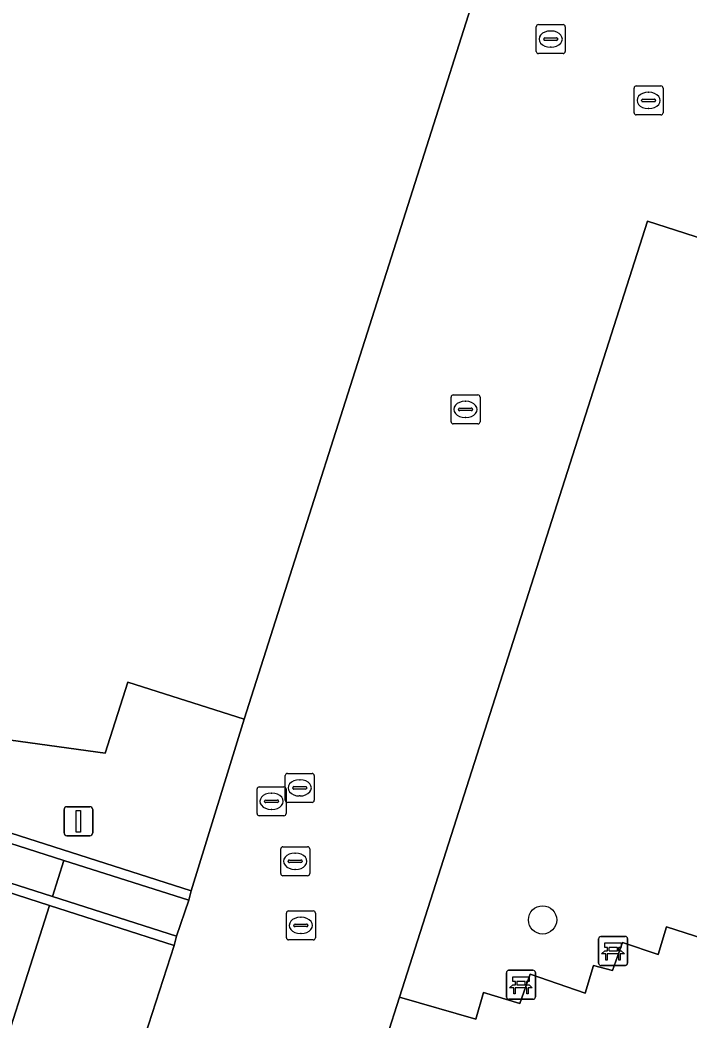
# Model space of a CAD drawing. Extents: x 160675 to 161153, y 383241 to 383714.
# Drawn here: x 160986.68 to 161009.79, y 383290.07 to 383324.6 of the extents above; entities that cross this region are included whole.
import ezdxf

# ---------------------------------------------------------------- set-up
doc = ezdxf.new("R2010")
doc.units = 0
for name, color, linetype in [('IMGEO_Bank', 7, 'Continuous'), ('IMGEO_Boom', 7, 'Continuous'), ('IMGEO_Brandkraan', 7, 'Continuous'), ('IMGEO_Groenvoorziening', 7, 'Continuous'), ('IMGEO_Kolk', 7, 'Continuous'), ('IMGEO_Lichtmast', 7, 'Continuous'), ('IMGEO_Muur', 7, 'Continuous'), ('IMGEO_Pand', 7, 'Continuous'), ('IMGEO_Rijbaan_lokaal_open', 7, 'Continuous'), ('IMGEO_Rioolput', 7, 'Continuous'), ('IMGEO_Voetpad_open', 7, 'Continuous')]:
    doc.layers.add(name, color=color, linetype=linetype)

msp = doc.modelspace()

# ---------------------------------------------------------------- linework, layer by layer
at = {"layer": 'IMGEO_Bank'}
for p, q in [((161006.665, 383292.031), (161006.665, 383292.872)), ((161006.665, 383292.872), (161006.665, 383292.031)), ((161006.74, 383292.956), (161007.581, 383292.956)), ((161007.581, 383292.956), (161006.74, 383292.956)), ((161007.665, 383292.881), (161007.665, 383292.04)), ((161007.665, 383292.04), (161007.665, 383292.881)), ((161006.974, 383292.462), (161006.974, 383292.568)), ((161007.018, 383292.568), (161007.018, 383292.462)), ((161007.306, 383292.574), (161007.024, 383292.574)), ((161007.312, 383292.462), (161007.312, 383292.568)), ((161007.356, 383292.568), (161007.356, 383292.462)), ((161007.362, 383292.354), (161006.969, 383292.354)), ((161007.024, 383292.456), (161007.306, 383292.456)), ((161007.59, 383291.956), (161006.749, 383291.956)), ((161006.749, 383291.956), (161007.59, 383291.956)), ((161003.482, 383290.863), (161003.482, 383291.704)), ((161003.482, 383291.704), (161003.482, 383290.863)), ((161003.557, 383291.788), (161004.398, 383291.788)), ((161004.398, 383291.788), (161003.557, 383291.788)), ((161004.482, 383291.713), (161004.482, 383290.872)), ((161004.482, 383290.872), (161004.482, 383291.713)), ((161004.179, 383291.186), (161003.786, 383291.186)), ((161003.791, 383291.294), (161003.791, 383291.4)), ((161003.835, 383291.4), (161003.835, 383291.294)), ((161004.123, 383291.406), (161003.841, 383291.406)), ((161003.841, 383291.288), (161004.123, 383291.288)), ((161004.129, 383291.294), (161004.129, 383291.4)), ((161004.173, 383291.4), (161004.173, 383291.294)), ((161004.407, 383290.788), (161003.566, 383290.788)), ((161003.566, 383290.788), (161004.407, 383290.788))]:
    msp.add_line(p, q, dxfattribs=at)
for points in [[(161006.968, 383292.574), (161006.882, 383292.574), (161006.882, 383292.735), (161007.445, 383292.735), (161007.445, 383292.574), (161007.362, 383292.574)], [(161006.912, 383292.354), (161006.77, 383292.354), (161006.882, 383292.456), (161006.968, 383292.456)], [(161006.962, 383292.347), (161006.962, 383292.14), (161006.919, 383292.14), (161006.919, 383292.347)], [(161007.362, 383292.456), (161007.445, 383292.456), (161007.557, 383292.354), (161007.418, 383292.354)], [(161007.412, 383292.347), (161007.412, 383292.14), (161007.368, 383292.14), (161007.368, 383292.347)], [(161003.785, 383291.406), (161003.699, 383291.406), (161003.699, 383291.567), (161004.262, 383291.567), (161004.262, 383291.406), (161004.179, 383291.406)], [(161003.729, 383291.186), (161003.587, 383291.186), (161003.699, 383291.288), (161003.785, 383291.288)], [(161003.779, 383291.179), (161003.779, 383290.972), (161003.736, 383290.972), (161003.736, 383291.179)], [(161004.179, 383291.288), (161004.262, 383291.288), (161004.374, 383291.186), (161004.235, 383291.186)], [(161004.229, 383291.179), (161004.229, 383290.972), (161004.185, 383290.972), (161004.185, 383291.179)]]:
    msp.add_lwpolyline(points, dxfattribs=at)
for centre, radius, start, end in [((161006.743, 383292.878), 0.0779, 92.4484, 184.2845), ((161006.743, 383292.878), 0.0779, 92.4484, 184.2845), ((161007.587, 383292.878), 0.0779, 2.4484, 94.2845), ((161007.587, 383292.878), 0.0779, 2.4484, 94.2845), ((161006.967, 383292.567), 0.00671, 2.8957, 87.1043), ((161007.024, 383292.567), 0.00671, 92.8957, 177.1043), ((161007.306, 383292.567), 0.00671, 2.8957, 87.1043), ((161007.363, 383292.567), 0.00671, 92.8957, 177.1043), ((161006.912, 383292.347), 0.00671, 2.8957, 87.1043), ((161006.969, 383292.347), 0.00671, 92.8957, 177.1043), ((161006.967, 383292.463), 0.00671, 272.8957, 357.1043), ((161007.024, 383292.463), 0.00671, 182.8957, 267.1043), ((161007.306, 383292.463), 0.00671, 272.8957, 357.1043), ((161007.363, 383292.463), 0.00671, 182.8957, 267.1043), ((161007.361, 383292.347), 0.00671, 2.8957, 87.1043), ((161007.418, 383292.347), 0.00671, 92.8957, 177.1043), ((161006.743, 383292.034), 0.0779, 182.4484, 274.2845), ((161006.743, 383292.034), 0.0779, 182.4484, 274.2845), ((161007.587, 383292.034), 0.0779, 272.4484, 4.2845), ((161007.587, 383292.034), 0.0779, 272.4484, 4.2845), ((161003.56, 383291.71), 0.0779, 92.4484, 184.2845), ((161003.56, 383291.71), 0.0779, 92.4484, 184.2845), ((161004.404, 383291.71), 0.0779, 2.4484, 94.2845), ((161004.404, 383291.71), 0.0779, 2.4484, 94.2845), ((161003.729, 383291.179), 0.00671, 2.8957, 87.1043), ((161003.786, 383291.179), 0.00671, 92.8957, 177.1043), ((161003.784, 383291.399), 0.00671, 2.8957, 87.1043), ((161003.784, 383291.295), 0.00671, 272.8957, 357.1043), ((161003.841, 383291.399), 0.00671, 92.8957, 177.1043), ((161003.841, 383291.295), 0.00671, 182.8957, 267.1043), ((161004.123, 383291.399), 0.00671, 2.8957, 87.1043), ((161004.123, 383291.295), 0.00671, 272.8957, 357.1043), ((161004.18, 383291.399), 0.00671, 92.8957, 177.1043), ((161004.18, 383291.295), 0.00671, 182.8957, 267.1043), ((161004.178, 383291.179), 0.00671, 2.8957, 87.1043), ((161004.235, 383291.179), 0.00671, 92.8957, 177.1043), ((161003.56, 383290.866), 0.0779, 182.4484, 274.2845), ((161003.56, 383290.866), 0.0779, 182.4484, 274.2845), ((161004.404, 383290.866), 0.0779, 272.4484, 4.2845), ((161004.404, 383290.866), 0.0779, 272.4484, 4.2845)]:
    msp.add_arc(centre, radius, start, end, dxfattribs=at)
at = {"layer": 'IMGEO_Boom'}
msp.add_circle((161004.729, 383293.529), 0.489, dxfattribs=at)
at = {"layer": 'IMGEO_Brandkraan'}
for p, q in [((160995.839, 383297.661), (160995.839, 383298.513)), ((160995.914, 383298.587), (160996.766, 383298.587)), ((160996.84, 383298.513), (160996.84, 383297.661)), ((160996.098, 383298.081), (160996.098, 383298.093)), ((160996.536, 383298.044), (160996.138, 383298.044)), ((160996.141, 383298.13), (160996.539, 383298.13)), ((160996.327, 383298.367), (160996.352, 383298.367)), ((160996.582, 383298.093), (160996.582, 383298.081)), ((160996.35, 383297.807), (160996.325, 383297.807)), ((160996.766, 383297.587), (160995.914, 383297.587))]:
    msp.add_line(p, q, dxfattribs=at)
for points in [[(160995.839, 383297.661), (160995.839, 383298.513)], [(160995.914, 383298.587), (160996.766, 383298.587)], [(160996.84, 383298.513), (160996.84, 383297.661)], [(160996.766, 383297.587), (160995.914, 383297.587)]]:
    msp.add_lwpolyline(points, dxfattribs=at)
for centre, radius, start, end in [((160995.916, 383298.511), 0.0765, 91.552, 178.448), ((160995.916, 383298.511), 0.0765, 91.552, 178.448), ((160996.764, 383298.511), 0.0765, 1.552, 88.448), ((160996.764, 383298.511), 0.0765, 1.552, 88.448), ((160996.138, 383298.09), 0.0403, 85.8775, 175.7526), ((160996.135, 383298.08), 0.0366, 178.938, 274.7102), ((160996.539, 383298.087), 0.043, 264.8664, 352.4533), ((160996.543, 383298.092), 0.0386, 1.7309, 96.639), ((160995.916, 383297.663), 0.0765, 181.552, 268.448), ((160995.916, 383297.663), 0.0765, 181.552, 268.448), ((160996.764, 383297.663), 0.0765, 271.552, 358.448), ((160996.764, 383297.663), 0.0765, 271.552, 358.448)]:
    msp.add_arc(centre, radius, start, end, dxfattribs=at)
for centre, major_axis, ratio, start_param, end_param in [((160996.326, 383298.087), (-0.387, 0.002), 0.722429, 4.712389, 7.853982), ((160996.351, 383298.087), (-0.39, 0.002), 0.717154, 1.570796, 4.712389)]:
    msp.add_ellipse(centre, major_axis=major_axis, ratio=ratio, start_param=start_param, end_param=end_param, dxfattribs=at)
at = {"layer": 'IMGEO_Groenvoorziening'}
msp.add_lwpolyline([(161020.455, 383313.768), (161008.359, 383317.657), (160999.79, 383290.864), (161002.428, 383290.097), (161002.694, 383291.028), (161003.945, 383290.645), (161004.304, 383291.659), (161006.204, 383291.004), (161006.489, 383291.952), (161007.144, 383291.781), (161007.494, 383292.749), (161008.728, 383292.331), (161009.01, 383293.288), (161010.622, 383292.773)], dxfattribs=at)
at = {"layer": 'IMGEO_Kolk'}
for p, q in [((161007.892, 383321.396), (161007.892, 383322.248)), ((161007.967, 383322.322), (161008.819, 383322.322)), ((161008.893, 383322.248), (161008.893, 383321.396)), ((161008.194, 383321.865), (161008.592, 383321.865)), ((161008.38, 383322.102), (161008.405, 383322.102)), ((161008.151, 383321.816), (161008.151, 383321.828)), ((161008.589, 383321.779), (161008.191, 383321.779)), ((161008.403, 383321.542), (161008.378, 383321.542)), ((161008.635, 383321.828), (161008.635, 383321.816)), ((161008.819, 383321.322), (161007.967, 383321.322)), ((161001.567, 383310.728), (161001.567, 383311.58)), ((161001.642, 383311.654), (161002.494, 383311.654)), ((161002.568, 383311.58), (161002.568, 383310.728)), ((161001.826, 383311.148), (161001.826, 383311.16)), ((161001.869, 383311.197), (161002.267, 383311.197)), ((161002.055, 383311.434), (161002.08, 383311.434)), ((161002.31, 383311.16), (161002.31, 383311.148)), ((161002.264, 383311.111), (161001.866, 383311.111)), ((161002.078, 383310.874), (161002.053, 383310.874)), ((161002.494, 383310.654), (161001.642, 383310.654)), ((160995.879, 383292.913), (160995.879, 383293.765)), ((160995.954, 383293.839), (160996.806, 383293.839)), ((160996.367, 383293.619), (160996.392, 383293.619)), ((160996.88, 383293.765), (160996.88, 383292.913)), ((160996.138, 383293.333), (160996.138, 383293.345)), ((160996.576, 383293.296), (160996.178, 383293.296)), ((160996.181, 383293.382), (160996.579, 383293.382)), ((160996.622, 383293.345), (160996.622, 383293.333)), ((160996.39, 383293.059), (160996.365, 383293.059)), ((160996.806, 383292.839), (160995.954, 383292.839))]:
    msp.add_line(p, q, dxfattribs=at)
for points in [[(161007.892, 383321.396), (161007.892, 383322.248)], [(161007.967, 383322.322), (161008.819, 383322.322)], [(161008.893, 383322.248), (161008.893, 383321.396)], [(161008.819, 383321.322), (161007.967, 383321.322)], [(161001.567, 383310.728), (161001.567, 383311.58)], [(161001.642, 383311.654), (161002.494, 383311.654)], [(161002.568, 383311.58), (161002.568, 383310.728)], [(161002.494, 383310.654), (161001.642, 383310.654)], [(160995.879, 383292.913), (160995.879, 383293.765)], [(160995.954, 383293.839), (160996.806, 383293.839)], [(160996.88, 383293.765), (160996.88, 383292.913)], [(160996.806, 383292.839), (160995.954, 383292.839)]]:
    msp.add_lwpolyline(points, dxfattribs=at)
for centre, radius, start, end in [((161007.969, 383322.246), 0.0765, 91.552, 178.448), ((161007.969, 383322.246), 0.0765, 91.552, 178.448), ((161008.817, 383322.246), 0.0765, 1.552, 88.448), ((161008.817, 383322.246), 0.0765, 1.552, 88.448), ((161008.191, 383321.825), 0.0403, 85.8775, 175.7526), ((161008.596, 383321.827), 0.0386, 1.7309, 96.639), ((161008.188, 383321.815), 0.0366, 178.938, 274.7102), ((161008.592, 383321.822), 0.043, 264.8664, 352.4533), ((161007.969, 383321.398), 0.0765, 181.552, 268.448), ((161007.969, 383321.398), 0.0765, 181.552, 268.448), ((161008.817, 383321.398), 0.0765, 271.552, 358.448), ((161008.817, 383321.398), 0.0765, 271.552, 358.448), ((161001.644, 383311.578), 0.0765, 91.552, 178.448), ((161001.644, 383311.578), 0.0765, 91.552, 178.448), ((161002.492, 383311.578), 0.0765, 1.552, 88.448), ((161002.492, 383311.578), 0.0765, 1.552, 88.448), ((161001.866, 383311.157), 0.0403, 85.8775, 175.7526), ((161001.863, 383311.147), 0.0366, 178.938, 274.7102), ((161002.267, 383311.154), 0.043, 264.8664, 352.4533), ((161002.271, 383311.159), 0.0386, 1.7309, 96.639), ((161001.644, 383310.73), 0.0765, 181.552, 268.448), ((161001.644, 383310.73), 0.0765, 181.552, 268.448), ((161002.492, 383310.73), 0.0765, 271.552, 358.448), ((161002.492, 383310.73), 0.0765, 271.552, 358.448), ((160995.956, 383293.763), 0.0765, 91.552, 178.448), ((160995.956, 383293.763), 0.0765, 91.552, 178.448), ((160996.804, 383293.763), 0.0765, 1.552, 88.448), ((160996.804, 383293.763), 0.0765, 1.552, 88.448), ((160996.178, 383293.342), 0.0403, 85.8775, 175.7526), ((160996.175, 383293.332), 0.0366, 178.938, 274.7102), ((160996.579, 383293.339), 0.043, 264.8664, 352.4533), ((160996.583, 383293.344), 0.0386, 1.7309, 96.639), ((160995.956, 383292.915), 0.0765, 181.552, 268.448), ((160995.956, 383292.915), 0.0765, 181.552, 268.448), ((160996.804, 383292.915), 0.0765, 271.552, 358.448), ((160996.804, 383292.915), 0.0765, 271.552, 358.448)]:
    msp.add_arc(centre, radius, start, end, dxfattribs=at)
for centre, major_axis, ratio, start_param, end_param in [((161008.379, 383321.822), (-0.387, 0.002), 0.722429, 4.712389, 7.853982), ((161008.404, 383321.822), (-0.39, 0.002), 0.717154, 1.570796, 4.712389), ((161002.054, 383311.154), (-0.387, 0.002), 0.722429, 4.712389, 7.853982), ((161002.079, 383311.154), (-0.39, 0.002), 0.717154, 1.570796, 4.712389), ((160996.366, 383293.339), (-0.387, 0.002), 0.722429, 4.712389, 7.853982), ((160996.391, 383293.339), (-0.39, 0.002), 0.717154, 1.570796, 4.712389)]:
    msp.add_ellipse(centre, major_axis=major_axis, ratio=ratio, start_param=start_param, end_param=end_param, dxfattribs=at)
at = {"layer": 'IMGEO_Lichtmast'}
for p, q in [((160988.297, 383297.435), (160989.087, 383297.435)), ((160989.087, 383297.435), (160988.297, 383297.435)), ((160988.197, 383296.535), (160988.197, 383297.335)), ((160988.197, 383297.335), (160988.197, 383296.535)), ((160989.187, 383297.335), (160989.187, 383296.535)), ((160989.187, 383296.535), (160989.187, 383297.335)), ((160989.087, 383296.435), (160988.297, 383296.435)), ((160988.297, 383296.435), (160989.087, 383296.435))]:
    msp.add_line(p, q, dxfattribs=at)
msp.add_lwpolyline([(160988.617, 383297.31), (160988.767, 383297.31), (160988.767, 383296.56), (160988.617, 383296.56), (160988.617, 383297.31)], dxfattribs=at)
for centre, start, end in [((160988.297, 383297.335), 90, 180), ((160988.297, 383297.335), 90, 180), ((160989.087, 383297.335), 0, 90), ((160989.087, 383297.335), 360, 90), ((160988.297, 383296.535), 180, 270), ((160988.297, 383296.535), 180, 270), ((160989.087, 383296.535), 270, 0), ((160989.087, 383296.535), 270, 0)]:
    msp.add_arc(centre, 0.1, start, end, dxfattribs=at)
at = {"layer": 'IMGEO_Muur'}
msp.add_lwpolyline([(160992.079, 383292.966), (160987.798, 383294.336), (160962.468, 383302.443), (160962.368, 383302.146), (160986.194, 383294.511), (160987.7, 383294.03), (160992.001, 383292.648)], close=True, dxfattribs=at)
at = {"layer": 'IMGEO_Pand'}
msp.add_lwpolyline([(160982.34, 383300.282), (160989.622, 383299.281), (160990.405, 383301.74), (160994.422, 383300.461), (161000, 383317.976), (161003.126, 383327.791), (161044.076, 383314.613), (161056.802, 383310.518), (161068.681, 383306.695), (161070.205, 383311.433), (161071.867, 383310.899), (161075.639, 383322.641), (161073.926, 383323.193), (161075.413, 383327.845)], dxfattribs=at)
at = {"layer": 'IMGEO_Rijbaan_lokaal_open'}
msp.add_lwpolyline([(160989.634, 383359.598), (160988.097, 383360.087), (160988.884, 383362.56), (160983.014, 383364.509), (160979.608, 383353.93), (160979.448, 383353.431), (160979.25, 383353.51), (160964.138, 383306.646), (160963.969, 383306.082), (160964.19, 383306.014), (160963.499, 383303.848), (160992.588, 383294.531), (160994.422, 383300.461), (160990.405, 383301.74), (160989.622, 383299.281), (160982.34, 383300.282), (160976.237, 383303.65), (160976.986, 383306.005), (160972.968, 383307.284), (160975.14, 383314.105), (160973.542, 383314.614), (160974.69, 383318.217), (160976.293, 383317.706)], close=True, dxfattribs=at)
at = {"layer": 'IMGEO_Rioolput'}
for p, q in [((161004.51, 383323.513), (161004.51, 383324.365)), ((161004.585, 383324.439), (161005.437, 383324.439)), ((161005.511, 383324.365), (161005.511, 383323.513)), ((161004.769, 383323.933), (161004.769, 383323.945)), ((161004.812, 383323.982), (161005.21, 383323.982)), ((161004.998, 383324.219), (161005.023, 383324.219)), ((161005.253, 383323.945), (161005.253, 383323.933)), ((161005.207, 383323.896), (161004.809, 383323.896)), ((161005.021, 383323.659), (161004.996, 383323.659)), ((161005.437, 383323.439), (161004.585, 383323.439)), ((160994.866, 383297.197), (160994.866, 383298.049)), ((160994.941, 383298.123), (160995.793, 383298.123)), ((160995.867, 383298.049), (160995.867, 383297.197)), ((160995.354, 383297.903), (160995.379, 383297.903)), ((160995.125, 383297.617), (160995.125, 383297.629)), ((160995.563, 383297.58), (160995.165, 383297.58)), ((160995.168, 383297.666), (160995.566, 383297.666)), ((160995.377, 383297.343), (160995.352, 383297.343)), ((160995.609, 383297.629), (160995.609, 383297.617)), ((160995.793, 383297.123), (160994.941, 383297.123)), ((160995.683, 383295.126), (160995.683, 383295.978)), ((160995.758, 383296.052), (160996.61, 383296.052)), ((160996.684, 383295.978), (160996.684, 383295.126)), ((160996.171, 383295.832), (160996.196, 383295.832)), ((160995.942, 383295.546), (160995.942, 383295.558)), ((160996.38, 383295.509), (160995.982, 383295.509)), ((160995.985, 383295.595), (160996.383, 383295.595)), ((160996.194, 383295.272), (160996.169, 383295.272)), ((160996.426, 383295.558), (160996.426, 383295.546)), ((160996.61, 383295.052), (160995.758, 383295.052))]:
    msp.add_line(p, q, dxfattribs=at)
for points in [[(161004.51, 383323.513), (161004.51, 383324.365)], [(161004.585, 383324.439), (161005.437, 383324.439)], [(161005.511, 383324.365), (161005.511, 383323.513)], [(161005.437, 383323.439), (161004.585, 383323.439)], [(160994.866, 383297.197), (160994.866, 383298.049)], [(160994.941, 383298.123), (160995.793, 383298.123)], [(160995.867, 383298.049), (160995.867, 383297.197)], [(160995.793, 383297.123), (160994.941, 383297.123)], [(160995.683, 383295.126), (160995.683, 383295.978)], [(160995.758, 383296.052), (160996.61, 383296.052)], [(160996.684, 383295.978), (160996.684, 383295.126)], [(160996.61, 383295.052), (160995.758, 383295.052)]]:
    msp.add_lwpolyline(points, dxfattribs=at)
for centre, radius, start, end in [((161004.587, 383324.363), 0.0765, 91.552, 178.448), ((161004.587, 383324.363), 0.0765, 91.552, 178.448), ((161005.435, 383324.363), 0.0765, 1.552, 88.448), ((161005.435, 383324.363), 0.0765, 1.552, 88.448), ((161004.809, 383323.942), 0.0403, 85.8775, 175.7526), ((161004.806, 383323.932), 0.0366, 178.938, 274.7102), ((161005.21, 383323.939), 0.043, 264.8664, 352.4533), ((161005.214, 383323.944), 0.0386, 1.7309, 96.639), ((161004.587, 383323.515), 0.0765, 181.552, 268.448), ((161004.587, 383323.515), 0.0765, 181.552, 268.448), ((161005.435, 383323.515), 0.0765, 271.552, 358.448), ((161005.435, 383323.515), 0.0765, 271.552, 358.448), ((160994.943, 383298.047), 0.0765, 91.552, 178.448), ((160994.943, 383298.047), 0.0765, 91.552, 178.448), ((160995.791, 383298.047), 0.0765, 1.552, 88.448), ((160995.791, 383298.047), 0.0765, 1.552, 88.448), ((160995.165, 383297.626), 0.0403, 85.8775, 175.7526), ((160995.162, 383297.616), 0.0366, 178.938, 274.7102), ((160995.566, 383297.623), 0.043, 264.8664, 352.4533), ((160995.57, 383297.628), 0.0386, 1.7309, 96.639), ((160994.943, 383297.199), 0.0765, 181.552, 268.448), ((160994.943, 383297.199), 0.0765, 181.552, 268.448), ((160995.791, 383297.199), 0.0765, 271.552, 358.448), ((160995.791, 383297.199), 0.0765, 271.552, 358.448), ((160995.76, 383295.976), 0.0765, 91.552, 178.448), ((160995.76, 383295.976), 0.0765, 91.552, 178.448), ((160996.608, 383295.976), 0.0765, 1.552, 88.448), ((160996.608, 383295.976), 0.0765, 1.552, 88.448), ((160995.982, 383295.555), 0.0403, 85.8775, 175.7526), ((160995.979, 383295.545), 0.0366, 178.938, 274.7102), ((160996.383, 383295.552), 0.043, 264.8664, 352.4533), ((160996.387, 383295.557), 0.0386, 1.7309, 96.639), ((160995.76, 383295.128), 0.0765, 181.552, 268.448), ((160995.76, 383295.128), 0.0765, 181.552, 268.448), ((160996.608, 383295.128), 0.0765, 271.552, 358.448), ((160996.608, 383295.128), 0.0765, 271.552, 358.448)]:
    msp.add_arc(centre, radius, start, end, dxfattribs=at)
for centre, major_axis, ratio, start_param, end_param in [((161004.997, 383323.939), (-0.387, 0.002), 0.722429, 4.712389, 7.853982), ((161005.022, 383323.939), (-0.39, 0.002), 0.717154, 1.570796, 4.712389), ((160995.353, 383297.623), (-0.387, 0.002), 0.722429, 4.712389, 7.853982), ((160995.378, 383297.623), (-0.39, 0.002), 0.717154, 1.570796, 4.712389), ((160996.17, 383295.552), (-0.387, 0.002), 0.722429, 4.712389, 7.853982), ((160996.195, 383295.552), (-0.39, 0.002), 0.717154, 1.570796, 4.712389)]:
    msp.add_ellipse(centre, major_axis=major_axis, ratio=ratio, start_param=start_param, end_param=end_param, dxfattribs=at)
at = {"layer": 'IMGEO_Voetpad_open'}
for points in [[(160988.196, 383295.585), (160992.503, 383294.205), (160992.588, 383294.531), (160963.499, 383303.848), (160964.19, 383306.014), (160963.969, 383306.082), (160964.138, 383306.646), (160979.25, 383353.51), (160979.448, 383353.431), (160979.608, 383353.93), (160979.089, 383354.099), (160962.889, 383303.693)], [(160992.503, 383294.205), (160988.196, 383295.585), (160987.798, 383294.336), (160992.079, 383292.966)], [(160992.001, 383292.648), (160987.7, 383294.03), (160986.202, 383289.329), (160990.482, 383287.946)]]:
    msp.add_lwpolyline(points, close=True, dxfattribs=at)
for points in [[(161044.076, 383314.613), (161003.126, 383327.791), (161000, 383317.976), (160994.422, 383300.461), (160992.588, 383294.531), (160992.503, 383294.205), (160992.079, 383292.966), (160992.001, 383292.648), (160990.482, 383287.946), (160996.111, 383286.133), (160995.794, 383285.133), (160991.53, 383286.518), (160985.535, 383267.741), (160987.295, 383264.611), (160987.726, 383263.594), (160987.9, 383263.299)], [(160988.155, 383261.661), (160988.114, 383261.392), (160988.425, 383261.349), (160990.337, 383261.053), (160991.153, 383263.864), (160998.889, 383288.05), (160999.79, 383290.864), (161008.359, 383317.657), (161020.455, 383313.768), (161029.994, 383310.701), (161033.388, 383309.609), (161050.91, 383303.976), (161057.751, 383301.776), (161072.558, 383297.57), (161074.2, 383297.033), (161075.504, 383289.465)], [(160981.028, 383273.124), (160985.89, 383288.35), (160985.595, 383288.418), (160985.898, 383289.425), (160986.202, 383289.329), (160987.7, 383294.03), (160986.194, 383294.511), (160962.368, 383302.146), (160962.468, 383302.443), (160987.798, 383294.336), (160988.196, 383295.585), (160962.889, 383303.693), (160945.837, 383309.589), (160944.96, 383309.85), (160935.57, 383312.891)], [(161010.622, 383292.773), (161009.01, 383293.288), (161008.728, 383292.331), (161007.494, 383292.749), (161007.144, 383291.781), (161006.489, 383291.952), (161006.204, 383291.004), (161004.304, 383291.659), (161003.945, 383290.645), (161002.694, 383291.028), (161002.428, 383290.097), (160999.79, 383290.864), (160998.889, 383288.05)]]:
    msp.add_lwpolyline(points, dxfattribs=at)

doc.saveas('drawing.dxf')
